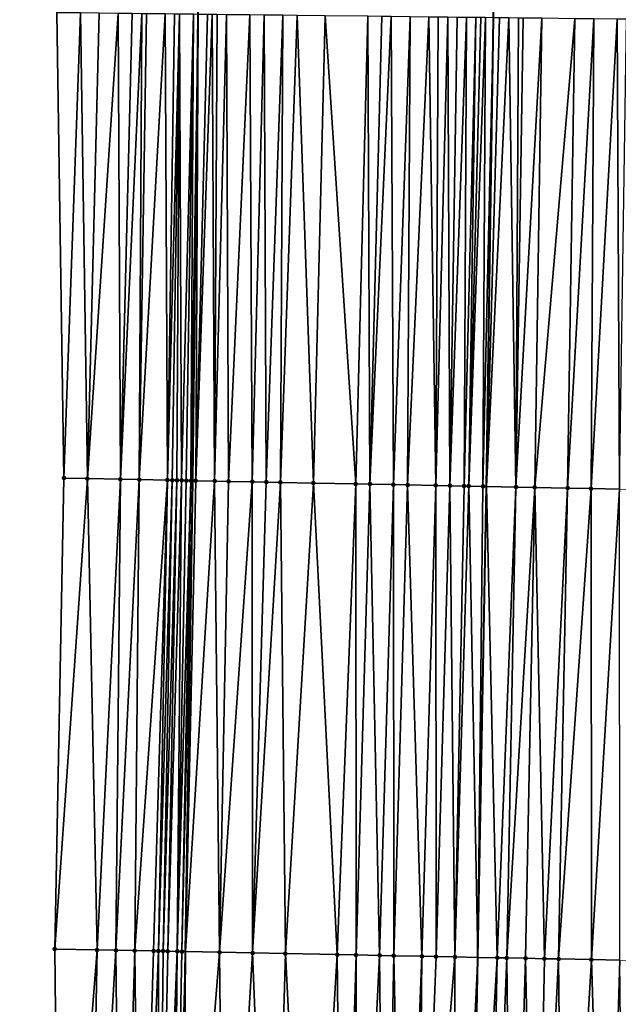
# Model space of a CAD drawing. Header units: feet. Extents: x 2004186 to 2014793, y 836912 to 864902.
# Tile 286 of 656: x 2010718 to 2010743, y 845839 to 845881. Entities that reach past the tile are written whole.
import ezdxf

# ---------------------------------------------------------------- set-up
doc = ezdxf.new("R2010")
doc.units = ezdxf.units.FT
doc.header["$LTSCALE"] = 100
doc.header["$MEASUREMENT"] = 0
for name, color, linetype, lineweight in [('EP_Travel Lane', 5, 'Continuous', 40), ('GPL_Skip Line', 2, 'Continuous', 40), ('Road Shots', 4, 'Continuous', 200), ('Road X-Section', 30, 'Continuous', 13)]:
    doc.layers.add(name, color=color, linetype=linetype, lineweight=lineweight)
doc.layers.add('I-77 SB_MM21-27-Surface-Border', color=7, linetype='Continuous')
doc.layers.add('I-77 SB_MM21-27-Surface-TIN', color=7, linetype='Continuous')

msp = doc.modelspace()

# ---------------------------------------------------------------- linework, layer by layer
at = {"layer": 'EP_Travel Lane'}
msp.add_polyline3d([(2010722.705964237, 845761.7021075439, 425.0050166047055), (2010723.352962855, 845781.692082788, 425.1876852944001), (2010723.911376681, 845801.5690235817, 425.3768788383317), (2010724.297133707, 845821.4646179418, 425.5774614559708), (2010724.598440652, 845841.4595824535, 425.7656775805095), (2010724.899755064, 845861.4550425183, 425.9601118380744), (2010725.134369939, 845881.2516384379, 426.1582307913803), (2010725.246468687, 845901.1065704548, 426.3858411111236), (2010725.302766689, 845921.1055584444, 426.6030436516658), (2010725.359059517, 845941.1027080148, 426.8172123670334), (2010725.345600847, 845960.8608194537, 427.0320121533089), (2010725.217076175, 845980.7078385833, 427.2257612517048), (2010725.046610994, 846000.7055091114, 427.4436580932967), (2010724.876148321, 846020.702885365, 427.6633146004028), (2010724.61601089, 846040.489180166, 427.8715578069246), (2010724.209326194, 846060.3758652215, 428.0537289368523), (2010723.753386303, 846080.3689233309, 428.2517148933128)], dxfattribs=at)
at = {"layer": 'GPL_Skip Line'}
msp.add_polyline3d([(2010735.00175465, 845761.3516280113, 425.4473056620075), (2010735.63421341, 845781.3411571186, 425.6421618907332), (2010736.199726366, 845801.2748992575, 425.8933602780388), (2010736.635738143, 845821.219854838, 426.113222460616), (2010737.009210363, 845841.2136292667, 426.3163967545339), (2010737.382690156, 845861.2078091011, 426.5307603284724), (2010737.67352125, 845881.1068178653, 426.708396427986), (2010737.814525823, 845901.0352713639, 426.9134328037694), (2010737.889335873, 845921.0340159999, 427.1157101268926), (2010737.964142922, 845941.0319583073, 427.3278324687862), (2010737.952741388, 845960.9135045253, 427.5267212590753), (2010737.79674954, 845980.8377834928, 427.732138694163), (2010737.58565998, 846000.8351243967, 427.9571178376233), (2010737.374572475, 846020.8322705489, 428.1892476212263), (2010737.074958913, 846040.725366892, 428.3958278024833), (2010736.632456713, 846060.6663841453, 428.5785453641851), (2010736.141218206, 846080.6587416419, 428.7518538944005)], dxfattribs=at)
at = {"layer": 'I-77 SB_MM21-27-Surface-Border', "color": 3, "linetype": 'ByBlock', "lineweight": -2}
msp.add_polyline3d([(2010717.549640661, 845761.8488889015, 424.8390908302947), (2010717.712514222, 845781.8529040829, 425.009159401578), (2010719.62590575, 845801.6709728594, 425.2506749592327), (2010719.252963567, 845821.5640582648, 425.4147544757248), (2010719.040106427, 845841.5691978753, 425.5709465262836), (2010719.427141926, 845861.5629845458, 425.7555527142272), (2010719.131176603, 845881.3207521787, 425.9175083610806), (2010719.695551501, 845901.1380573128, 426.1531890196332), (2010720.000536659, 845921.1356579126, 426.3906947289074), (2010720.105512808, 845941.1320675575, 426.6186254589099), (2010719.915505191, 845960.8380902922, 426.8223755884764), (2010719.565339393, 845980.6491778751, 427.0229262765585), (2010719.549636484, 846000.648459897, 427.2392904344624), (2010719.733926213, 846020.6495030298, 427.4614194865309), (2010720.038927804, 846040.4022176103, 427.6971068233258), (2010718.811779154, 846060.2494391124, 427.8474846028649), (2010719.536054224, 846080.2701218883, 428.0956971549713)], dxfattribs=at)
at = {"layer": 'I-77 SB_MM21-27-Surface-TIN', "color": 128, "linetype": 'ByBlock', "lineweight": -2}
for points in [[(2010720.131109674, 845881.3091737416, 425.9644464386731), (2010719.131176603, 845881.3207521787, 425.9175083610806), (2010719.427141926, 845861.5629845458, 425.7555527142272)], [(2010720.131109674, 845881.3091737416, 425.9644464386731), (2010719.427141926, 845861.5629845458, 425.7555527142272), (2010720.426946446, 845861.5432083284, 425.7986430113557)], [(2010720.931056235, 845881.2999202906, 426.0010383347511), (2010720.131109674, 845881.3091737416, 425.9644464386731), (2010720.426946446, 845861.5432083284, 425.7986430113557)], [(2010721.73100232, 845881.2906240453, 426.04204165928), (2010720.931056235, 845881.2999202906, 426.0010383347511), (2010720.426946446, 845861.5432083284, 425.7986430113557)], [(2010721.73100232, 845881.2906240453, 426.04204165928), (2010720.426946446, 845861.5432083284, 425.7986430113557), (2010721.826671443, 845861.5154528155, 425.8659945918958)], [(2010722.330961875, 845881.2836511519, 426.0728672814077), (2010721.73100232, 845881.2906240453, 426.04204165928), (2010721.826671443, 845861.5154528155, 425.8659945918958)], [(2010722.730935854, 845881.2790872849, 426.0846835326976), (2010722.330961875, 845881.2836511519, 426.0728672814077), (2010721.826671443, 845861.5154528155, 425.8659945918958)], [(2010722.730935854, 845881.2790872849, 426.0846835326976), (2010721.826671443, 845861.5154528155, 425.8659945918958), (2010722.626515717, 845861.4996658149, 425.8969982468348)], [(2010722.930922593, 845881.2767827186, 426.09292473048), (2010722.730935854, 845881.2790872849, 426.0846835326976), (2010722.626515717, 845861.4996658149, 425.8969982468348)], [(2010723.730868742, 845881.2674923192, 426.1333254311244), (2010722.930922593, 845881.2767827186, 426.09292473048), (2010722.626515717, 845861.4996658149, 425.8969982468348)], [(2010723.730868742, 845881.2674923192, 426.1333254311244), (2010722.626515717, 845861.4996658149, 425.8969982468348), (2010723.82627992, 845861.4758712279, 425.9551516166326)], [(2010724.130841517, 845881.2628201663, 426.1563042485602), (2010723.730868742, 845881.2674923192, 426.1333254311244), (2010723.82627992, 845861.4758712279, 425.9551516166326)], [(2010724.330828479, 845881.2605357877, 426.1624644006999), (2010724.130841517, 845881.2628201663, 426.1563042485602), (2010723.82627992, 845861.4758712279, 425.9551516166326)], [(2010724.330828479, 845881.2605357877, 426.1624644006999), (2010723.82627992, 845861.4758712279, 425.9551516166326), (2010724.026241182, 845861.4719344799, 425.9618813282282)], [(2010724.330828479, 845881.2605357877, 426.1624644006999), (2010724.026241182, 845861.4719344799, 425.9618813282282), (2010724.226203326, 845861.4680432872, 425.9639599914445)], [(2010724.330828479, 845881.2605357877, 426.1624644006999), (2010724.226203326, 845861.4680432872, 425.9639599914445), (2010724.42616631, 845861.4641955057, 425.961606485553)], [(2010724.930792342, 845881.2539501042, 426.1533748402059), (2010724.330828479, 845881.2605357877, 426.1624644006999), (2010724.42616631, 845861.4641955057, 425.961606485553)], [(2010724.930792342, 845881.2539501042, 426.1533748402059), (2010724.42616631, 845861.4641955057, 425.961606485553), (2010724.62612976, 845861.4603717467, 425.9568003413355)], [(2010724.930792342, 845881.2539501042, 426.1533748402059), (2010724.62612976, 845861.4603717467, 425.9568003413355), (2010724.82609222, 845861.4564969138, 425.9572087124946)], [(2010725.130779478, 845881.2516812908, 426.1579304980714), (2010724.930792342, 845881.2539501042, 426.1533748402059), (2010724.82609222, 845861.4564969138, 425.9572087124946)], [(2010725.130779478, 845881.2516812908, 426.1579304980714), (2010724.82609222, 845861.4564969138, 425.9572087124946), (2010725.134369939, 845881.2516384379, 426.1582307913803)], [(2010724.82609222, 845861.4564969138, 425.9572087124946), (2010724.899755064, 845861.4550425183, 425.9601118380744), (2010725.134369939, 845881.2516384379, 426.1582307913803)], [(2010725.026053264, 845861.4525488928, 425.9650893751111), (2010725.134369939, 845881.2516384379, 426.1582307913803), (2010724.899755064, 845861.4550425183, 425.9601118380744)], [(2010725.530751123, 845881.2469075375, 426.1913826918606), (2010725.134369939, 845881.2516384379, 426.1582307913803), (2010725.026053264, 845861.4525488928, 425.9650893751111)], [(2010725.730737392, 845881.2445608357, 426.2039674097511), (2010725.530751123, 845881.2469075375, 426.1913826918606), (2010725.026053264, 845861.4525488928, 425.9650893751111)], [(2010725.730737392, 845881.2445608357, 426.2039674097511), (2010725.026053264, 845861.4525488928, 425.9650893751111), (2010725.82589429, 845861.4365940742, 426.0132267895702)], [(2010725.930724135, 845881.2422567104, 426.2121631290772), (2010725.730737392, 845881.2445608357, 426.2039674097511), (2010725.82589429, 845861.4365940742, 426.0132267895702)], [(2010726.330697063, 845881.2375983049, 426.2337247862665), (2010725.930724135, 845881.2422567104, 426.2121631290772), (2010725.82589429, 845861.4365940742, 426.0132267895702)], [(2010726.330697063, 845881.2375983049, 426.2337247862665), (2010725.82589429, 845861.4365940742, 426.0132267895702), (2010726.425776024, 845861.4246777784, 426.0442435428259)], [(2010727.330630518, 845881.2260543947, 426.2771036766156), (2010726.330697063, 845881.2375983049, 426.2337247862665), (2010726.425776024, 845861.4246777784, 426.0442435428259)], [(2010727.330630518, 845881.2260543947, 426.2771036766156), (2010726.425776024, 845861.4246777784, 426.0442435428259), (2010727.425580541, 845861.4049014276, 426.0873474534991)], [(2010727.930590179, 845881.2190910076, 426.3069493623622), (2010727.330630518, 845881.2260543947, 426.2771036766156), (2010727.425580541, 845861.4049014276, 426.0873474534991)], [(2010727.930590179, 845881.2190910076, 426.3069493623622), (2010727.425580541, 845861.4049014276, 426.0873474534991), (2010728.025463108, 845861.393028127, 426.113974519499)], [(2010728.730537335, 845881.2098910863, 426.3380231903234), (2010727.930590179, 845881.2190910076, 426.3069493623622), (2010728.025463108, 845861.393028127, 426.113974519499)], [(2010728.730537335, 845881.2098910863, 426.3380231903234), (2010728.025463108, 845861.393028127, 426.113974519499), (2010728.625346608, 845861.381203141, 426.1356688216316)], [(2010729.330497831, 845881.2030027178, 426.3601356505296), (2010728.730537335, 845881.2098910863, 426.3380231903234), (2010728.625346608, 845861.381203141, 426.1356688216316)], [(2010729.330497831, 845881.2030027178, 426.3601356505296), (2010728.625346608, 845861.381203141, 426.1356688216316), (2010730.025072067, 845861.3534714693, 426.2005862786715)], [(2010730.530418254, 845881.1891748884, 426.4096273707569), (2010729.330497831, 845881.2030027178, 426.3601356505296), (2010730.025072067, 845861.3534714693, 426.2005862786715)], [(2010730.530418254, 845881.1891748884, 426.4096273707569), (2010730.025072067, 845861.3534714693, 426.2005862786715), (2010731.82472141, 845861.3179365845, 426.2717875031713)], [(2010732.330299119, 845881.1684538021, 426.4817354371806), (2010730.530418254, 845881.1891748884, 426.4096273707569), (2010731.82472141, 845861.3179365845, 426.2717875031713)], [(2010732.330299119, 845881.1684538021, 426.4817354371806), (2010731.82472141, 845861.3179365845, 426.2717875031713), (2010732.424604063, 845861.3060677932, 426.2979541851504)], [(2010732.930258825, 845881.1614945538, 426.5111544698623), (2010732.330299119, 845881.1684538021, 426.4817354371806), (2010732.424604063, 845861.3060677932, 426.2979541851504)], [(2010733.330231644, 845881.1568263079, 426.5337305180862), (2010732.930258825, 845881.1614945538, 426.5111544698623), (2010732.424604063, 845861.3060677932, 426.2979541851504)], [(2010733.330231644, 845881.1568263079, 426.5337305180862), (2010732.424604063, 845861.3060677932, 426.2979541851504), (2010733.424406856, 845861.2862023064, 426.3501586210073)], [(2010734.130178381, 845881.1475887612, 426.5686829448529), (2010733.330231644, 845881.1568263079, 426.5337305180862), (2010733.424406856, 845861.2862023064, 426.3501586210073)], [(2010734.130178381, 845881.1475887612, 426.5686829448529), (2010733.424406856, 845861.2862023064, 426.3501586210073), (2010734.024289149, 845861.2743149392, 426.3782218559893)], [(2010734.930125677, 845881.1384014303, 426.5984589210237), (2010734.130178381, 845881.1475887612, 426.5686829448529), (2010734.024289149, 845861.2743149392, 426.3782218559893)], [(2010734.930125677, 845881.1384014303, 426.5984589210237), (2010734.024289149, 845861.2743149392, 426.3782218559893), (2010735.224054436, 845861.2505763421, 426.4306588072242)], [(2010735.330098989, 845881.1337775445, 426.6164621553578), (2010734.930125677, 845881.1384014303, 426.5984589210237), (2010735.224054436, 845861.2505763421, 426.4306588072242)], [(2010735.730071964, 845881.1291233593, 426.6375887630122), (2010735.330098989, 845881.1337775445, 426.6164621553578), (2010735.224054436, 845861.2505763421, 426.4306588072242)], [(2010735.730071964, 845881.1291233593, 426.6375887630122), (2010735.224054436, 845861.2505763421, 426.4306588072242), (2010735.823936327, 845861.2386681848, 426.4608446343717)], [(2010736.130045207, 845881.1244933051, 426.6562278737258), (2010735.730071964, 845881.1291233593, 426.6375887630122), (2010735.823936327, 845861.2386681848, 426.4608446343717)], [(2010736.530019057, 845881.1199177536, 426.6692485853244), (2010736.130045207, 845881.1244933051, 426.6562278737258), (2010735.823936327, 845861.2386681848, 426.4608446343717)], [(2010736.530019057, 845881.1199177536, 426.6692485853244), (2010735.823936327, 845861.2386681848, 426.4608446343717), (2010736.42381744, 845861.226719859, 426.4951315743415)], [(2010736.929993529, 845881.1153981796, 426.6764989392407), (2010736.530019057, 845881.1199177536, 426.6692485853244), (2010736.42381744, 845861.226719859, 426.4951315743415)], [(2010736.929993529, 845881.1153981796, 426.6764989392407), (2010736.42381744, 845861.226719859, 426.4951315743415), (2010736.623778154, 845861.2227547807, 426.5047537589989)], [(2010737.129980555, 845881.1131195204, 426.6820695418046), (2010736.929993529, 845881.1153981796, 426.6764989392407), (2010736.623778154, 845861.2227547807, 426.5047537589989)], [(2010737.329967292, 845881.1108148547, 426.6903209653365), (2010737.129980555, 845881.1131195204, 426.6820695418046), (2010736.623778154, 845861.2227547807, 426.5047537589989)], [(2010737.329967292, 845881.1108148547, 426.6903209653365), (2010736.623778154, 845861.2227547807, 426.5047537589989), (2010737.223662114, 845861.2109534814, 426.524029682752)], [(2010737.329967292, 845881.1108148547, 426.6903209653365), (2010737.223662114, 845861.2109534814, 426.524029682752), (2010737.67352125, 845881.1068178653, 426.708396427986)], [(2010737.223662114, 845861.2109534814, 426.524029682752), (2010737.382690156, 845861.2078091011, 426.5307603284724), (2010737.67352125, 845881.1068178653, 426.708396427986)], [(2010737.929926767, 845881.1038347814, 426.7218867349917), (2010737.67352125, 845881.1068178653, 426.708396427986), (2010737.382690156, 845861.2078091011, 426.5307603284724)], [(2010738.329899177, 845881.0991297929, 426.7482503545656), (2010737.929926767, 845881.1038347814, 426.7218867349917), (2010737.382690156, 845861.2078091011, 426.5307603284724)], [(2010738.329899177, 845881.0991297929, 426.7482503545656), (2010737.382690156, 845861.2078091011, 426.5307603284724), (2010738.623388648, 845861.1832774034, 426.5832712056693)], [(2010738.729872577, 845881.0945137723, 426.7654428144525), (2010738.329899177, 845881.0991297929, 426.7482503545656), (2010738.623388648, 845861.1832774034, 426.5832712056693)], [(2010738.92985943, 845881.0922195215, 426.7726206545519), (2010738.729872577, 845881.0945137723, 426.7654428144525), (2010738.623388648, 845861.1832774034, 426.5832712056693)], [(2010739.72980757, 845881.083108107, 426.7945708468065), (2010738.92985943, 845881.0922195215, 426.7726206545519), (2010738.623388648, 845861.1832774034, 426.5832712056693)], [(2010739.72980757, 845881.083108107, 426.7945708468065), (2010738.623388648, 845861.1832774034, 426.5832712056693), (2010739.423233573, 845861.167524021, 426.6108425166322)], [(2010741.129715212, 845881.0670189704, 426.8478444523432), (2010739.72980757, 845881.083108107, 426.7945708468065), (2010739.423233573, 845861.167524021, 426.6108425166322)], [(2010741.129715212, 845881.0670189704, 426.8478444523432), (2010739.423233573, 845861.167524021, 426.6108425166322), (2010740.822961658, 845861.1399280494, 426.6619053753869)], [(2010741.929662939, 845881.0578704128, 426.8736235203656), (2010741.129715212, 845881.0670189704, 426.8478444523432), (2010740.822961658, 845861.1399280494, 426.6619053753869)], [(2010741.929662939, 845881.0578704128, 426.8736235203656), (2010740.822961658, 845861.1399280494, 426.6619053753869), (2010741.822767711, 845861.1202309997, 426.6969128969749)], [(2010742.92959656, 845881.0463413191, 426.915475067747), (2010741.929662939, 845881.0578704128, 426.8736235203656), (2010741.822767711, 845861.1202309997, 426.6969128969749)], [(2010742.92959656, 845881.0463413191, 426.915475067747), (2010741.822767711, 845861.1202309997, 426.6969128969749), (2010743.022533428, 845861.096514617, 426.7470818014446)], [(2010743.329570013, 845881.041730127, 426.9321697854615), (2010742.92959656, 845881.0463413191, 426.915475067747), (2010743.022533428, 845861.096514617, 426.7470818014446)], [(2010720.426946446, 845861.5432083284, 425.7986430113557), (2010719.427141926, 845861.5629845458, 425.7555527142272), (2010719.040106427, 845841.5691978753, 425.5709465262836)], [(2010720.426946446, 845861.5432083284, 425.7986430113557), (2010719.040106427, 845841.5691978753, 425.5709465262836), (2010720.839754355, 845841.5335898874, 425.6453115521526)], [(2010721.826671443, 845861.5154528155, 425.8659945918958), (2010720.426946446, 845861.5432083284, 425.7986430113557), (2010720.839754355, 845841.5335898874, 425.6453115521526)], [(2010721.826671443, 845861.5154528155, 425.8659945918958), (2010720.839754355, 845841.5335898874, 425.6453115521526), (2010721.639597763, 845841.5177581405, 425.6789393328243)], [(2010722.626515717, 845861.4996658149, 425.8969982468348), (2010721.826671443, 845861.5154528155, 425.8659945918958), (2010721.639597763, 845841.5177581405, 425.6789393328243)], [(2010722.626515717, 845861.4996658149, 425.8969982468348), (2010721.639597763, 845841.5177581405, 425.6789393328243), (2010722.439442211, 845841.5019801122, 425.7073823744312)], [(2010723.82627992, 845861.4758712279, 425.9551516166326), (2010722.626515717, 845861.4996658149, 425.8969982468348), (2010722.439442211, 845841.5019801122, 425.7073823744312)], [(2010723.82627992, 845861.4758712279, 425.9551516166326), (2010722.439442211, 845841.5019801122, 425.7073823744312), (2010723.239284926, 845841.4861125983, 425.7444622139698)], [(2010723.82627992, 845861.4758712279, 425.9551516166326), (2010723.239284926, 845841.4861125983, 425.7444622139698), (2010723.439246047, 845841.4821685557, 425.751528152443)], [(2010724.026241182, 845861.4719344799, 425.9618813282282), (2010723.82627992, 845861.4758712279, 425.9551516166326), (2010723.439246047, 845841.4821685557, 425.751528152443)], [(2010724.026241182, 845861.4719344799, 425.9618813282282), (2010723.439246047, 845841.4821685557, 425.751528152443), (2010723.639207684, 845841.4782511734, 425.756020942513)], [(2010724.226203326, 845861.4680432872, 425.9639599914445), (2010724.026241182, 845861.4719344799, 425.9618813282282), (2010723.639207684, 845841.4782511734, 425.756020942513)], [(2010724.226203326, 845861.4680432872, 425.9639599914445), (2010723.639207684, 845841.4782511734, 425.756020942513), (2010723.839170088, 845841.4743733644, 425.7566942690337)], [(2010724.42616631, 845861.4641955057, 425.961606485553), (2010724.226203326, 845861.4680432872, 425.9639599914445), (2010723.839170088, 845841.4743733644, 425.7566942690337)], [(2010724.42616631, 845861.4641955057, 425.961606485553), (2010723.839170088, 845841.4743733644, 425.7566942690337), (2010724.239095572, 845841.466652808, 425.754656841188)], [(2010724.62612976, 845861.4603717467, 425.9568003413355), (2010724.42616631, 845861.4641955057, 425.961606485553), (2010724.239095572, 845841.466652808, 425.754656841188)], [(2010724.82609222, 845861.4564969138, 425.9572087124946), (2010724.62612976, 845861.4603717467, 425.9568003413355), (2010724.239095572, 845841.466652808, 425.754656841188)], [(2010724.82609222, 845861.4564969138, 425.9572087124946), (2010724.239095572, 845841.466652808, 425.754656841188), (2010724.439057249, 845841.4627374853, 425.758950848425)], [(2010724.82609222, 845861.4564969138, 425.9572087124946), (2010724.439057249, 845841.4627374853, 425.758950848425), (2010724.899755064, 845861.4550425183, 425.9601118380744)], [(2010724.439057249, 845841.4627374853, 425.758950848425), (2010724.598440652, 845841.4595824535, 425.7656775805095), (2010724.899755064, 845861.4550425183, 425.9601118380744)], [(2010725.026053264, 845861.4525488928, 425.9650893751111), (2010724.899755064, 845861.4550425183, 425.9601118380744), (2010724.598440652, 845841.4595824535, 425.7656775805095)], [(2010725.82589429, 845861.4365940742, 426.0132267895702), (2010725.026053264, 845861.4525488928, 425.9650893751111), (2010724.598440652, 845841.4595824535, 425.7656775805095)], [(2010725.82589429, 845861.4365940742, 426.0132267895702), (2010724.598440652, 845841.4595824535, 425.7656775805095), (2010726.038744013, 845841.4310713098, 425.8264651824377)], [(2010726.425776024, 845861.4246777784, 426.0442435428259), (2010725.82589429, 845861.4365940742, 426.0132267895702), (2010726.038744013, 845841.4310713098, 425.8264651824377)], [(2010727.425580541, 845861.4049014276, 426.0873474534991), (2010726.425776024, 845861.4246777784, 426.0442435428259), (2010726.038744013, 845841.4310713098, 425.8264651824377)], [(2010727.425580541, 845861.4049014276, 426.0873474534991), (2010726.038744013, 845841.4310713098, 425.8264651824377), (2010727.438468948, 845841.4033125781, 425.8904459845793)], [(2010728.025463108, 845861.393028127, 426.113974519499), (2010727.425580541, 845861.4049014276, 426.0873474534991), (2010727.438468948, 845841.4033125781, 425.8904459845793)], [(2010728.625346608, 845861.381203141, 426.1356688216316), (2010728.025463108, 845861.393028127, 426.113974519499), (2010727.438468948, 845841.4033125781, 425.8904459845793)], [(2010728.625346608, 845861.381203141, 426.1356688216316), (2010727.438468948, 845841.4033125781, 425.8904459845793), (2010728.838195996, 845841.3756630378, 425.9438880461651)], [(2010730.025072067, 845861.3534714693, 426.2005862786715), (2010728.625346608, 845861.381203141, 426.1356688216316), (2010728.838195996, 845841.3756630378, 425.9438880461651)], [(2010730.025072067, 845861.3534714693, 426.2005862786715), (2010728.838195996, 845841.3756630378, 425.9438880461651), (2010731.037765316, 845841.332123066, 426.0366218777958)], [(2010731.82472141, 845861.3179365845, 426.2717875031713), (2010730.025072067, 845861.3534714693, 426.2005862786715), (2010731.037765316, 845841.332123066, 426.0366218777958)], [(2010731.82472141, 845861.3179365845, 426.2717875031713), (2010731.037765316, 845841.332123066, 426.0366218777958), (2010731.837608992, 845841.3163051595, 426.0689138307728)], [(2010732.424604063, 845861.3060677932, 426.2979541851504), (2010731.82472141, 845861.3179365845, 426.2717875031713), (2010731.837608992, 845841.3163051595, 426.0689138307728)], [(2010732.424604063, 845861.3060677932, 426.2979541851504), (2010731.837608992, 845841.3163051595, 426.0689138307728), (2010732.837412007, 845841.2964511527, 426.1171567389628)], [(2010733.424406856, 845861.2862023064, 426.3501586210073), (2010732.424604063, 845861.3060677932, 426.2979541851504), (2010732.837412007, 845841.2964511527, 426.1171567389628)], [(2010733.424406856, 845861.2862023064, 426.3501586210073), (2010732.837412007, 845841.2964511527, 426.1171567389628), (2010733.43729378, 845841.2845369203, 426.1462789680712)], [(2010734.024289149, 845861.2743149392, 426.3782218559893), (2010733.424406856, 845861.2862023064, 426.3501586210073), (2010733.43729378, 845841.2845369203, 426.1462789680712)], [(2010734.024289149, 845861.2743149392, 426.3782218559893), (2010733.43729378, 845841.2845369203, 426.1462789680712), (2010734.637059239, 845841.2608072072, 426.1949922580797)], [(2010735.224054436, 845861.2505763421, 426.4306588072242), (2010734.024289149, 845861.2743149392, 426.3782218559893), (2010734.637059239, 845841.2608072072, 426.1949922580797)], [(2010735.224054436, 845861.2505763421, 426.4306588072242), (2010734.637059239, 845841.2608072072, 426.1949922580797), (2010735.236940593, 845841.2488713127, 426.2262052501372)], [(2010735.823936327, 845861.2386681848, 426.4608446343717), (2010735.224054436, 845861.2505763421, 426.4306588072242), (2010735.236940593, 845841.2488713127, 426.2262052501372)], [(2010735.823936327, 845861.2386681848, 426.4608446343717), (2010735.236940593, 845841.2488713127, 426.2262052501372), (2010736.036782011, 845841.2329367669, 426.2697547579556)], [(2010736.42381744, 845861.226719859, 426.4951315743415), (2010735.823936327, 845861.2386681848, 426.4608446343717), (2010736.036782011, 845841.2329367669, 426.2697547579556)], [(2010736.623778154, 845861.2227547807, 426.5047537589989), (2010736.42381744, 845861.226719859, 426.4951315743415), (2010736.036782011, 845841.2329367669, 426.2697547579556)], [(2010736.623778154, 845861.2227547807, 426.5047537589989), (2010736.036782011, 845841.2329367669, 426.2697547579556), (2010737.009210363, 845841.2136292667, 426.3163967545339)], [(2010737.223662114, 845861.2109534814, 426.524029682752), (2010736.623778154, 845861.2227547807, 426.5047537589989), (2010737.009210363, 845841.2136292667, 426.3163967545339)], [(2010737.223662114, 845861.2109534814, 426.524029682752), (2010737.009210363, 845841.2136292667, 426.3163967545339), (2010737.382690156, 845861.2078091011, 426.5307603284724)], [(2010737.836427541, 845841.1972049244, 426.3560737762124), (2010737.382690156, 845861.2078091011, 426.5307603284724), (2010737.009210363, 845841.2136292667, 426.3163967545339)], [(2010738.623388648, 845861.1832774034, 426.5832712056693), (2010737.382690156, 845861.2078091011, 426.5307603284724), (2010737.836427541, 845841.1972049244, 426.3560737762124)], [(2010738.623388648, 845861.1832774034, 426.5832712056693), (2010737.836427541, 845841.1972049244, 426.3560737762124), (2010738.236349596, 845841.1893071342, 426.3711423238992)], [(2010739.423233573, 845861.167524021, 426.6108425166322), (2010738.623388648, 845861.1832774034, 426.5832712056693), (2010738.236349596, 845841.1893071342, 426.3711423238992)], [(2010739.423233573, 845861.167524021, 426.6108425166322), (2010738.236349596, 845841.1893071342, 426.3711423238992), (2010739.03619514, 845841.1735857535, 426.3941179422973)], [(2010739.423233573, 845861.167524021, 426.6108425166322), (2010739.03619514, 845841.1735857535, 426.3941179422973), (2010739.836038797, 845841.1577668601, 426.4265051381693)], [(2010740.822961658, 845861.1399280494, 426.6619053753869), (2010739.423233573, 845861.167524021, 426.6108425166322), (2010739.836038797, 845841.1577668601, 426.4265051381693)], [(2010740.822961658, 845861.1399280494, 426.6619053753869), (2010739.836038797, 845841.1577668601, 426.4265051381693), (2010740.435921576, 845841.1459045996, 426.4506112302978)], [(2010741.822767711, 845861.1202309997, 426.6969128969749), (2010740.822961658, 845861.1399280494, 426.6619053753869), (2010740.435921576, 845841.1459045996, 426.4506112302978)], [(2010741.822767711, 845861.1202309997, 426.6969128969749), (2010740.435921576, 845841.1459045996, 426.4506112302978), (2010741.83565001, 845841.1183266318, 426.4971453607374)], [(2010743.022533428, 845861.096514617, 426.7470818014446), (2010741.822767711, 845861.1202309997, 426.6969128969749), (2010741.83565001, 845841.1183266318, 426.4971453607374)], [(2010743.022533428, 845861.096514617, 426.7470818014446), (2010741.83565001, 845841.1183266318, 426.4971453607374), (2010743.035415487, 845841.0945978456, 426.545769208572)], [(2010720.839754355, 845841.5335898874, 425.6453115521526), (2010719.040106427, 845841.5691978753, 425.5709465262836), (2010719.252963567, 845821.5640582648, 425.4147544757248)], [(2010720.839754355, 845841.5335898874, 425.6453115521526), (2010719.252963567, 845821.5640582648, 425.4147544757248), (2010720.452729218, 845821.5403384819, 425.4595874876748)], [(2010721.639597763, 845841.5177581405, 425.6789393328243), (2010720.839754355, 845841.5335898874, 425.6453115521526), (2010720.452729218, 845821.5403384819, 425.4595874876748)], [(2010721.639597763, 845841.5177581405, 425.6789393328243), (2010720.452729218, 845821.5403384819, 425.4595874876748), (2010721.852455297, 845821.5126389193, 425.5142922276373)], [(2010722.439442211, 845841.5019801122, 425.7073823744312), (2010721.639597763, 845841.5177581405, 425.6789393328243), (2010721.852455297, 845821.5126389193, 425.5142922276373)], [(2010722.439442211, 845841.5019801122, 425.7073823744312), (2010721.852455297, 845821.5126389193, 425.5142922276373), (2010722.652300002, 845821.4968741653, 425.5397922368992)], [(2010723.239284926, 845841.4861125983, 425.7444622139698), (2010722.439442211, 845841.5019801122, 425.7073823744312), (2010722.652300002, 845821.4968741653, 425.5397922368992)], [(2010723.439246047, 845841.4821685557, 425.751528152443), (2010723.239284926, 845841.4861125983, 425.7444622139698), (2010722.652300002, 845821.4968741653, 425.5397922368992)], [(2010723.439246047, 845841.4821685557, 425.751528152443), (2010722.652300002, 845821.4968741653, 425.5397922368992), (2010723.452146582, 845821.4812062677, 425.5565160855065)], [(2010723.639207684, 845841.4782511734, 425.756020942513), (2010723.439246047, 845841.4821685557, 425.751528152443), (2010723.452146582, 845821.4812062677, 425.5565160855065)], [(2010723.839170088, 845841.4743733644, 425.7566942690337), (2010723.639207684, 845841.4782511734, 425.756020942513), (2010723.452146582, 845821.4812062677, 425.5565160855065)], [(2010724.239095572, 845841.466652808, 425.754656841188), (2010723.839170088, 845841.4743733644, 425.7566942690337), (2010723.452146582, 845821.4812062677, 425.5565160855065)], [(2010724.239095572, 845841.466652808, 425.754656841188), (2010723.452146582, 845821.4812062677, 425.5565160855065), (2010724.05203162, 845821.4694606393, 425.5685792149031)], [(2010724.439057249, 845841.4627374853, 425.758950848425), (2010724.239095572, 845841.466652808, 425.754656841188), (2010724.05203162, 845821.4694606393, 425.5685792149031)], [(2010724.439057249, 845841.4627374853, 425.758950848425), (2010724.05203162, 845821.4694606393, 425.5685792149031), (2010724.598440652, 845841.4595824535, 425.7656775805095)], [(2010724.05203162, 845821.4694606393, 425.5685792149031), (2010724.297133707, 845821.4646179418, 425.5774614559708), (2010724.598440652, 845841.4595824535, 425.7656775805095)], [(2010724.451953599, 845821.4615590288, 425.5830719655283), (2010724.598440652, 845841.4595824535, 425.7656775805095), (2010724.297133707, 845821.4646179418, 425.5774614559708)], [(2010726.038744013, 845841.4310713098, 425.8264651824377), (2010724.598440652, 845841.4595824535, 425.7656775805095), (2010724.451953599, 845821.4615590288, 425.5830719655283)], [(2010726.038744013, 845841.4310713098, 425.8264651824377), (2010724.451953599, 845821.4615590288, 425.5830719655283), (2010726.251597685, 845821.4257525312, 425.6708739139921)], [(2010727.438468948, 845841.4033125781, 425.8904459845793), (2010726.038744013, 845841.4310713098, 425.8264651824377), (2010726.251597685, 845821.4257525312, 425.6708739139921)], [(2010727.438468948, 845841.4033125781, 425.8904459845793), (2010726.251597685, 845821.4257525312, 425.6708739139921), (2010728.251205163, 845821.3861193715, 425.7546736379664)], [(2010728.838195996, 845841.3756630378, 425.9438880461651), (2010727.438468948, 845841.4033125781, 425.8904459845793), (2010728.251205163, 845821.3861193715, 425.7546736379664)], [(2010728.838195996, 845841.3756630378, 425.9438880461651), (2010728.251205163, 845821.3861193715, 425.7546736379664), (2010729.850892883, 845821.354502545, 425.8135855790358)], [(2010731.037765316, 845841.332123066, 426.0366218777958), (2010728.838195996, 845841.3756630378, 425.9438880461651), (2010729.850892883, 845821.354502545, 425.8135855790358)], [(2010731.037765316, 845841.332123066, 426.0366218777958), (2010729.850892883, 845821.354502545, 425.8135855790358), (2010731.250618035, 845821.3267550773, 425.8726309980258)], [(2010731.837608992, 845841.3163051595, 426.0689138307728), (2010731.037765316, 845841.332123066, 426.0366218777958), (2010731.250618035, 845821.3267550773, 425.8726309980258)], [(2010731.837608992, 845841.3163051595, 426.0689138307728), (2010731.250618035, 845821.3267550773, 425.8726309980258), (2010731.850500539, 845821.3148785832, 425.8965518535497)], [(2010732.837412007, 845841.2964511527, 426.1171567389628), (2010731.837608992, 845841.3163051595, 426.0689138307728), (2010731.850500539, 845821.3148785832, 425.8965518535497)], [(2010732.837412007, 845841.2964511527, 426.1171567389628), (2010731.850500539, 845821.3148785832, 425.8965518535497), (2010733.050263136, 845821.2910010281, 425.9556805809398)], [(2010733.43729378, 845841.2845369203, 426.1462789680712), (2010732.837412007, 845841.2964511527, 426.1171567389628), (2010733.050263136, 845821.2910010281, 425.9556805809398)], [(2010733.43729378, 845841.2845369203, 426.1462789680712), (2010733.050263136, 845821.2910010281, 425.9556805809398), (2010733.850106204, 845821.2751517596, 425.9888384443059)], [(2010734.637059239, 845841.2608072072, 426.1949922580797), (2010733.43729378, 845841.2845369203, 426.1462789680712), (2010733.850106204, 845821.2751517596, 425.9888384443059)], [(2010734.637059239, 845841.2608072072, 426.1949922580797), (2010733.850106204, 845821.2751517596, 425.9888384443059), (2010734.44998882, 845821.2632810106, 426.0122387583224)], [(2010735.236940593, 845841.2488713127, 426.2262052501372), (2010734.637059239, 845841.2608072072, 426.1949922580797), (2010734.44998882, 845821.2632810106, 426.0122387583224)], [(2010736.036782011, 845841.2329367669, 426.2697547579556), (2010735.236940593, 845841.2488713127, 426.2262052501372), (2010734.44998882, 845821.2632810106, 426.0122387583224)], [(2010736.036782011, 845841.2329367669, 426.2697547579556), (2010734.44998882, 845821.2632810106, 426.0122387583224), (2010736.049673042, 845821.2314835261, 426.0875201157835)], [(2010736.036782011, 845841.2329367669, 426.2697547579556), (2010736.049673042, 845821.2314835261, 426.0875201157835), (2010737.009210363, 845841.2136292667, 426.3163967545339)], [(2010736.049673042, 845821.2314835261, 426.0875201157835), (2010736.635738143, 845821.219854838, 426.113222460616), (2010737.009210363, 845841.2136292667, 426.3163967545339)], [(2010737.836427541, 845841.1972049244, 426.3560737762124), (2010737.009210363, 845841.2136292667, 426.3163967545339), (2010736.635738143, 845821.219854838, 426.113222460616)], [(2010737.836427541, 845841.1972049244, 426.3560737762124), (2010736.635738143, 845821.219854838, 426.113222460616), (2010737.449397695, 845821.2037102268, 426.1489061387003)], [(2010738.236349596, 845841.1893071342, 426.3711423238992), (2010737.836427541, 845841.1972049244, 426.3560737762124), (2010737.449397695, 845821.2037102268, 426.1489061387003)], [(2010738.236349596, 845841.1893071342, 426.3711423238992), (2010737.449397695, 845821.2037102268, 426.1489061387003), (2010738.449202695, 845821.183958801, 426.1849023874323)], [(2010739.03619514, 845841.1735857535, 426.3941179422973), (2010738.236349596, 845841.1893071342, 426.3711423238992), (2010738.449202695, 845821.183958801, 426.1849023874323)], [(2010739.03619514, 845841.1735857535, 426.3941179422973), (2010738.449202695, 845821.183958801, 426.1849023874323), (2010739.449008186, 845821.1642326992, 426.2186040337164)], [(2010739.836038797, 845841.1577668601, 426.4265051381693), (2010739.03619514, 845841.1735857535, 426.3941179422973), (2010739.449008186, 845821.1642326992, 426.2186040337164)], [(2010740.435921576, 845841.1459045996, 426.4506112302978), (2010739.836038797, 845841.1577668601, 426.4265051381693), (2010739.449008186, 845821.1642326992, 426.2186040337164)], [(2010740.435921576, 845841.1459045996, 426.4506112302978), (2010739.449008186, 845821.1642326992, 426.2186040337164), (2010740.648773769, 845821.140509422, 426.2637536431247)], [(2010741.83565001, 845841.1183266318, 426.4971453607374), (2010740.435921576, 845841.1459045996, 426.4506112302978), (2010740.648773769, 845821.140509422, 426.2637536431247)], [(2010741.83565001, 845841.1183266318, 426.4971453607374), (2010740.648773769, 845821.140509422, 426.2637536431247), (2010742.448422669, 845821.1049516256, 426.3290207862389)], [(2010743.035415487, 845841.0945978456, 426.545769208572), (2010741.83565001, 845841.1183266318, 426.4971453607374), (2010742.448422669, 845821.1049516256, 426.3290207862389)], [(2010743.035415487, 845841.0945978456, 426.545769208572), (2010742.448422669, 845821.1049516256, 426.3290207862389), (2010743.248266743, 845821.0891543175, 426.3574705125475)]]:
    msp.add_3dface(points, dxfattribs=at)
at = {"layer": 'Road Shots', "lineweight": 100}
for p in [(2010719.427141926, 845861.5629845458, 425.7555527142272), (2010720.426946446, 845861.5432083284, 425.7986430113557), (2010721.826671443, 845861.5154528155, 425.8659945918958), (2010722.626515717, 845861.4996658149, 425.8969982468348), (2010723.82627992, 845861.4758712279, 425.9551516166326), (2010724.026241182, 845861.4719344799, 425.9618813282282), (2010724.226203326, 845861.4680432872, 425.9639599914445), (2010724.42616631, 845861.4641955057, 425.961606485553), (2010724.62612976, 845861.4603717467, 425.9568003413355), (2010724.82609222, 845861.4564969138, 425.9572087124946), (2010725.026053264, 845861.4525488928, 425.9650893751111), (2010725.82589429, 845861.4365940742, 426.0132267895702), (2010726.425776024, 845861.4246777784, 426.0442435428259), (2010727.425580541, 845861.4049014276, 426.0873474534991), (2010728.025463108, 845861.393028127, 426.113974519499), (2010728.625346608, 845861.381203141, 426.1356688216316), (2010730.025072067, 845861.3534714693, 426.2005862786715), (2010731.82472141, 845861.3179365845, 426.2717875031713), (2010732.424604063, 845861.3060677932, 426.2979541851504), (2010733.424406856, 845861.2862023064, 426.3501586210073), (2010734.024289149, 845861.2743149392, 426.3782218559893), (2010735.224054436, 845861.2505763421, 426.4306588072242), (2010735.823936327, 845861.2386681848, 426.4608446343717), (2010736.42381744, 845861.226719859, 426.4951315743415), (2010736.623778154, 845861.2227547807, 426.5047537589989), (2010737.223662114, 845861.2109534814, 426.524029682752), (2010738.623388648, 845861.1832774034, 426.5832712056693), (2010739.423233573, 845861.167524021, 426.6108425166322), (2010740.822961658, 845861.1399280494, 426.6619053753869), (2010741.822767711, 845861.1202309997, 426.6969128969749), (2010719.040106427, 845841.5691978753, 425.5709465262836), (2010720.839754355, 845841.5335898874, 425.6453115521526), (2010721.639597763, 845841.5177581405, 425.6789393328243), (2010722.439442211, 845841.5019801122, 425.7073823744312), (2010723.239284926, 845841.4861125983, 425.7444622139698), (2010723.439246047, 845841.4821685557, 425.751528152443), (2010723.639207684, 845841.4782511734, 425.756020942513), (2010723.839170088, 845841.4743733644, 425.7566942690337), (2010724.239095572, 845841.466652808, 425.754656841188), (2010724.439057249, 845841.4627374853, 425.758950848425), (2010726.038744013, 845841.4310713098, 425.8264651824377), (2010727.438468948, 845841.4033125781, 425.8904459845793), (2010728.838195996, 845841.3756630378, 425.9438880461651), (2010731.037765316, 845841.332123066, 426.0366218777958), (2010731.837608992, 845841.3163051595, 426.0689138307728), (2010732.837412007, 845841.2964511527, 426.1171567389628), (2010733.43729378, 845841.2845369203, 426.1462789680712), (2010734.637059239, 845841.2608072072, 426.1949922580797), (2010735.236940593, 845841.2488713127, 426.2262052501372), (2010736.036782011, 845841.2329367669, 426.2697547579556), (2010737.836427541, 845841.1972049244, 426.3560737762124), (2010738.236349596, 845841.1893071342, 426.3711423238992), (2010739.03619514, 845841.1735857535, 426.3941179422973), (2010739.836038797, 845841.1577668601, 426.4265051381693), (2010740.435921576, 845841.1459045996, 426.4506112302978), (2010741.83565001, 845841.1183266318, 426.4971453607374)]:
    msp.add_point(p, dxfattribs=at)
at = {"layer": 'Road X-Section', "extrusion": (0.01112257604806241, 0.9998910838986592, 0.009700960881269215), "elevation": 868157.6989134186, "flags": 128}
msp.add_lwpolyline([(-2001185.918830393, -7996.422642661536), (-2001186.918830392, -7996.37570237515), (-2001187.718830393, -7996.339108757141), (-2001188.518830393, -7996.298103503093), (-2001189.118830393, -7996.267276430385), (-2001189.518830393, -7996.255459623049), (-2001189.718830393, -7996.247218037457), (-2001190.518830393, -7996.206815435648), (-2001190.918830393, -7996.183835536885), (-2001191.118830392, -7996.177675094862), (-2001191.718830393, -7996.186765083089), (-2001191.918830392, -7996.182209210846), (-2001192.318830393, -7996.148755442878), (-2001192.518830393, -7996.13617013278), (-2001192.718830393, -7996.12797402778), (-2001193.118830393, -7996.106411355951), (-2001194.118830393, -7996.063030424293), (-2001194.718830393, -7996.03318333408), (-2001195.518830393, -7996.002108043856), (-2001196.118830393, -7995.979994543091), (-2001197.318830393, -7995.930500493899), (-2001199.118830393, -7995.858389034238), (-2001199.718830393, -7995.828968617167), (-2001200.118830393, -7995.806391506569), (-2001200.918830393, -7995.771437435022), (-2001201.718830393, -7995.741660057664), (-2001202.118830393, -7995.72365597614), (-2001202.518830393, -7995.702528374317), (-2001202.918830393, -7995.683888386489), (-2001203.318830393, -7995.670867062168), (-2001203.718830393, -7995.663616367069), (-2001203.918830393, -7995.658045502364), (-2001204.118830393, -7995.649793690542), (-2001204.718830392, -7995.618226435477), (-2001205.118830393, -7995.591861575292), (-2001205.518830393, -7995.574668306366), (-2001205.718830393, -7995.567490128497), (-2001206.518830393, -7995.545538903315), (-2001207.918830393, -7995.492262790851), (-2001208.718830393, -7995.466482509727), (-2001209.718830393, -7995.424628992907), (-2001210.118830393, -7995.407933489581), (-2001210.518830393, -7995.395865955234), (-2001210.918830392, -7995.385438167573), (-2001212.318830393, -7995.334912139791), (-2001213.518830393, -7995.283078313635), (-2001214.518830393, -7995.237420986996), (-2001215.318830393, -7995.210510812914), (-2001215.718830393, -7995.200415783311), (-2001215.918830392, -7995.193589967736), (-2001216.118830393, -7995.182490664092), (-2001216.718830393, -7995.165270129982), (-2001216.918830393, -7995.155612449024), (-2001217.718830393, -7995.125827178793), (-2001218.518830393, -7995.091639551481), (-2001219.918830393, -7995.035592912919), (-2001220.518830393, -7995.011723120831), (-2001220.918830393, -7994.992433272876), (-2001221.718830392, -7994.964688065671), (-2001222.918830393, -7994.9153449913), (-2001224.718830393, -7994.848387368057), (-2001226.318830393, -7994.786799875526), (-2001226.918830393, -7994.767790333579), (-2001227.318830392, -7994.758634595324), (-2001227.718830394, -7994.742945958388), (-2001227.918830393, -7994.738198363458), (-2001228.118830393, -7994.73728131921), (-2001228.318830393, -7994.723673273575), (-2001228.718830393, -7994.687545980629), (-2001228.918830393, -7994.674895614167), (-2001229.118830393, -7994.668581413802), (-2001229.518830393, -7994.664260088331), (-2001229.718830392, -7994.659075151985), (-2001230.318830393, -7994.636875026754), (-2001230.518830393, -7994.625666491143), (-2001230.718830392, -7994.611063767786), (-2001230.918830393, -7994.601767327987), (-2001232.318830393, -7994.55675351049), (-2001233.118830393, -7994.52888697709), (-2001233.918830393, -7994.503558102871), (-2001234.118830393, -7994.500072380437), (-2001234.518830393, -7994.486221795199), (-2001234.718830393, -7994.48175843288)], dxfattribs=at)
at = {"layer": 'Road X-Section', "extrusion": (0.01935323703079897, 0.9997647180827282, 0.009795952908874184), "elevation": 884580.6474115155, "flags": 128}
msp.add_lwpolyline([(-1993971.855652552, -8239.950178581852), (-1993972.855652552, -8239.907086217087), (-1993974.255652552, -8239.839731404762), (-1993975.055652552, -8239.808726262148), (-1993976.255652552, -8239.750570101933), (-1993976.455652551, -8239.743840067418), (-1993976.655652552, -8239.74176130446), (-1993976.855652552, -8239.744114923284), (-1993977.055652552, -8239.748921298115), (-1993977.255652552, -8239.748512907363), (-1993977.455652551, -8239.740631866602), (-1993978.255652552, -8239.692492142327), (-1993978.855652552, -8239.661473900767), (-1993979.855652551, -8239.618367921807), (-1993980.455652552, -8239.591739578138), (-1993981.055652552, -8239.57004423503), (-1993982.455652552, -8239.505123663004), (-1993984.255652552, -8239.433919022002), (-1993984.855652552, -8239.407751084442), (-1993985.855652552, -8239.355544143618), (-1993986.455652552, -8239.327479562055), (-1993987.655652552, -8239.275040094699), (-1993988.255652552, -8239.244852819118), (-1993988.855652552, -8239.21056423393), (-1993989.055652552, -8239.200941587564), (-1993989.655652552, -8239.181664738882), (-1993991.055652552, -8239.12242037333), (-1993991.855652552, -8239.094847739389), (-1993993.255652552, -8239.043782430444), (-1993994.255652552, -8239.008773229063), (-1993995.455652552, -8238.958601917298), (-1993996.855652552, -8238.911677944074), (-1993997.255652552, -8238.900130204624), (-1993997.855652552, -8238.87621746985), (-1993998.255652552, -8238.863424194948), (-1993999.055652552, -8238.828524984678), (-1993999.855652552, -8238.788286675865), (-1994000.255652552, -8238.770887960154), (-1994000.855652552, -8238.754182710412), (-1994001.655652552, -8238.72362338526), (-1994002.055652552, -8238.705825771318), (-1994003.455652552, -8238.65689196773), (-1994004.655652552, -8238.61165706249), (-1994005.655652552, -8238.57117894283), (-1994006.255652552, -8238.548941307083), (-1994007.055652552, -8238.516933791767), (-1994007.855652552, -8238.488856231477), (-1994009.455652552, -8238.428143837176), (-1994010.655652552, -8238.384667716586), (-1994011.855652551, -8238.336723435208), (-1994012.255652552, -8238.324876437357), (-1994012.655652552, -8238.318058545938), (-1994013.055652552, -8238.302754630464), (-1994013.255652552, -8238.298137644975), (-1994013.455652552, -8238.298001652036), (-1994013.655652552, -8238.290258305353), (-1994014.255652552, -8238.243051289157), (-1994014.455652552, -8238.22971959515), (-1994014.655652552, -8238.22247846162), (-1994014.855652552, -8238.218090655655), (-1994015.255652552, -8238.202819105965), (-1994016.255652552, -8238.149637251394), (-1994017.055652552, -8238.117365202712), (-1994017.655652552, -8238.1042502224), (-1994018.255652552, -8238.08310415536), (-1994018.455652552, -8238.078073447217), (-1994018.655652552, -8238.07040674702), (-1994019.055652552, -8238.051220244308), (-1994020.055652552, -8238.018717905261)], dxfattribs=at)
at = {"layer": 'Road X-Section', "extrusion": (0.01935312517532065, 0.9997590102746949, 0.01036233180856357), "elevation": 884555.8372533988, "flags": 128}
msp.add_lwpolyline([(-1993971.856859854, -8740.959447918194), (-1993973.656859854, -8740.885078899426), (-1993974.456859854, -8740.851449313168), (-1993975.256859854, -8740.823004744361), (-1993976.056859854, -8740.78592291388), (-1993976.256859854, -8740.778856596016), (-1993976.456859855, -8740.774363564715), (-1993976.656859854, -8740.773690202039), (-1993977.056859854, -8740.775727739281), (-1993977.256859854, -8740.771433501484), (-1993978.856859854, -8740.703915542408), (-1993980.256859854, -8740.639931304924), (-1993981.656859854, -8740.586486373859), (-1993983.856859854, -8740.493747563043), (-1993984.656859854, -8740.461453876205), (-1993985.656859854, -8740.413208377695), (-1993986.256859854, -8740.38408458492), (-1993987.456859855, -8740.335368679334), (-1993988.056859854, -8740.30415401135), (-1993988.856859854, -8740.260602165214), (-1993990.656859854, -8740.174278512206), (-1993991.056859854, -8740.159209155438), (-1993991.856859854, -8740.136232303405), (-1993992.656859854, -8740.103843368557), (-1993993.256859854, -8740.079735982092), (-1993994.656859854, -8740.03319935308), (-1993995.856859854, -8739.984572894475), (-1993996.656859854, -8739.958887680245), (-1993997.856859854, -8739.915439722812), (-1993998.656859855, -8739.883863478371), (-1993999.256859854, -8739.856954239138), (-1994000.056859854, -8739.817022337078), (-1994000.656859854, -8739.795042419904), (-1994001.256859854, -8739.773752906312), (-1994001.856859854, -8739.749159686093), (-1994002.456859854, -8739.730939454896), (-1994004.456859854, -8739.65529376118), (-1994006.256859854, -8739.581343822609), (-1994007.056859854, -8739.549906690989), (-1994007.656859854, -8739.522422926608), (-1994009.656859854, -8739.4494800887), (-1994011.056859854, -8739.390517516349), (-1994012.056859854, -8739.353884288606), (-1994012.856859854, -8739.332672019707), (-1994013.456859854, -8739.311011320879), (-1994013.656859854, -8739.301152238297), (-1994014.256859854, -8739.258763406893), (-1994014.456859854, -8739.247243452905), (-1994014.656859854, -8739.239954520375), (-1994015.256859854, -8739.224479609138), (-1994015.456859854, -8739.21689476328), (-1994015.856859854, -8739.195114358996), (-1994016.256859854, -8739.171728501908), (-1994016.656859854, -8739.156963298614), (-1994017.256859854, -8739.134885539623), (-1994018.056859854, -8739.10408057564), (-1994019.856859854, -8739.039950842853)], dxfattribs=at)

doc.saveas('drawing.dxf')
